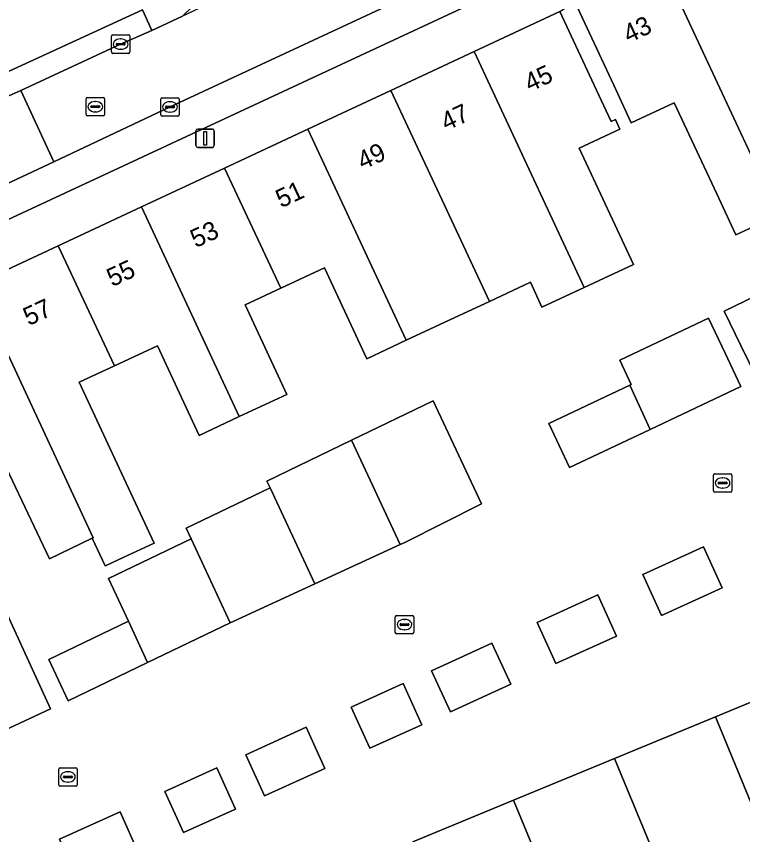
# Model space of a CAD drawing. Extents: x 160377 to 161131, y 383938 to 384853.
# Drawn here: x 160936.38 to 160975.84, y 384255.57 to 384300 of the extents above; entities that cross this region are included whole.
import ezdxf

# ---------------------------------------------------------------- set-up
doc = ezdxf.new("R2010")
doc.units = 0
for name, color, linetype in [('IMGEO_Erf', 7, 'Continuous'), ('IMGEO_Kolk', 7, 'Continuous'), ('IMGEO_Lichtmast', 7, 'Continuous'), ('IMGEO_Pand', 7, 'Continuous'), ('IMGEO_Pand_nummerreeks', 7, 'Continuous'), ('IMGEO_Parkeervlak_open', 7, 'Continuous'), ('IMGEO_Rijbaan_lokaal_open', 7, 'Continuous'), ('IMGEO_Rioolput', 7, 'Continuous'), ('IMGEO_Voetpad_open', 7, 'Continuous')]:
    doc.layers.add(name, color=color, linetype=linetype)

msp = doc.modelspace()

# ---------------------------------------------------------------- linework, layer by layer
at = {"layer": 'IMGEO_Erf'}
for points in [[(160977.82, 384289.225), (160975.474, 384288.13), (160974.433, 384290.361), (160972.128, 384295.302), (160969.791, 384294.212), (160968.838, 384296.256), (160966.725, 384300.787)], [(160965.905, 384300.254), (160968.02, 384295.724), (160968.693, 384294.281), (160968.932, 384294.393), (160969.172, 384293.879), (160966.956, 384292.844), (160969.275, 384287.873), (160969.904, 384286.524), (160967.227, 384285.275), (160964.939, 384284.208), (160964.31, 384285.556), (160962.08, 384284.515), (160960.166, 384283.622), (160957.563, 384282.407), (160955.417, 384281.406), (160953.116, 384286.338), (160950.744, 384285.231), (160948.814, 384284.331), (160951.083, 384279.468), (160948.496, 384278.261), (160946.323, 384277.247), (160944.051, 384282.116), (160941.707, 384281.022), (160939.795, 384280.13), (160942.094, 384275.202), (160943.875, 384271.384), (160942.216, 384270.624), (160941.261, 384270.186), (160941.204, 384270.16), (160940.505, 384271.658), (160938.175, 384270.543), (160935.507, 384276.191)], [(160957.916, 384255.174), (160963.398, 384257.436), (160968.88, 384259.698), (160974.361, 384261.96), (160979.843, 384264.221), (160985.325, 384266.483), (160990.807, 384268.745), (160996.288, 384271.006), (161001.754, 384273.262), (160998.037, 384282.221), (160999.769, 384282.93), (161003.468, 384273.962), (161008.835, 384276.163), (161014.202, 384278.363), (161019.568, 384280.563), (161024.935, 384282.763), (161030.301, 384284.963)], [(160935.37, 384268.61), (160938.244, 384262.391), (160933.764, 384260.312)]]:
    msp.add_lwpolyline(points, dxfattribs=at)
for points in [[(160976.62, 384280.32), (160975.748, 384282.12), (160974.844, 384283.987), (160979.357, 384286.174), (160983.784, 384288.319), (160983.492, 384288.922), (160985.685, 384289.985), (160985.205, 384290.975), (160987.614, 384292.142), (160990.22, 384286.761), (160985.579, 384284.563), (160981.165, 384282.472)], [(160966.427, 384275.502), (160965.304, 384277.89), (160969.706, 384279.963), (160969.787, 384280.001), (160969.161, 384281.33), (160973.99, 384283.604), (160974.892, 384281.7), (160975.744, 384279.891), (160970.822, 384277.572)], [(160948.197, 384267.162), (160948.003, 384267.069), (160943.514, 384264.91), (160939.195, 384262.833), (160938.147, 384265.076), (160942.467, 384267.154), (160941.386, 384269.465), (160945.878, 384271.625), (160945.606, 384272.204), (160950.164, 384274.396), (160949.99, 384274.767), (160954.593, 384276.981), (160959.032, 384279.116), (160961.651, 384273.519), (160957.484, 384271.429), (160957.237, 384271.315), (160952.596, 384269.183)], [(160974.73, 384268.96), (160971.427, 384267.458), (160970.413, 384269.688), (160973.716, 384271.19)], [(160968.981, 384266.349), (160965.692, 384264.858), (160964.681, 384267.09), (160967.97, 384268.58)], [(160963.239, 384263.739), (160959.96, 384262.233), (160958.937, 384264.459), (160962.217, 384265.965)], [(160958.404, 384261.536), (160955.592, 384260.26), (160954.579, 384262.49), (160957.391, 384263.767)], [(160953.149, 384259.166), (160949.859, 384257.665), (160948.842, 384259.894), (160952.132, 384261.395)], [(160948.291, 384256.958), (160945.47, 384255.677), (160944.457, 384257.908), (160947.278, 384259.189)], [(160943.027, 384254.563), (160939.723, 384253.08), (160938.72, 384255.315), (160942.023, 384256.798)]]:
    msp.add_lwpolyline(points, close=True, dxfattribs=at)
at = {"layer": 'IMGEO_Kolk'}
for p, q in [((160941.547, 384298.063), (160941.547, 384298.915)), ((160941.622, 384298.989), (160942.474, 384298.989)), ((160942.035, 384298.769), (160942.06, 384298.769)), ((160942.548, 384298.915), (160942.548, 384298.063)), ((160941.806, 384298.483), (160941.806, 384298.495)), ((160942.244, 384298.446), (160941.846, 384298.446)), ((160941.849, 384298.532), (160942.247, 384298.532)), ((160942.29, 384298.495), (160942.29, 384298.483)), ((160942.474, 384297.989), (160941.622, 384297.989)), ((160942.058, 384298.209), (160942.033, 384298.209)), ((160944.306, 384295.578), (160945.158, 384295.578)), ((160944.231, 384294.652), (160944.231, 384295.504)), ((160944.533, 384295.121), (160944.931, 384295.121)), ((160944.719, 384295.358), (160944.744, 384295.358)), ((160945.232, 384295.504), (160945.232, 384294.652)), ((160944.49, 384295.072), (160944.49, 384295.084)), ((160944.928, 384295.035), (160944.53, 384295.035)), ((160944.742, 384294.798), (160944.717, 384294.798)), ((160944.974, 384295.084), (160944.974, 384295.072)), ((160945.158, 384294.578), (160944.306, 384294.578)), ((160974.325, 384275.159), (160975.177, 384275.159)), ((160974.25, 384274.233), (160974.25, 384275.085)), ((160974.552, 384274.702), (160974.95, 384274.702)), ((160974.738, 384274.939), (160974.763, 384274.939)), ((160975.251, 384275.085), (160975.251, 384274.233)), ((160974.509, 384274.653), (160974.509, 384274.665)), ((160974.947, 384274.616), (160974.549, 384274.616)), ((160974.761, 384274.379), (160974.736, 384274.379)), ((160974.993, 384274.665), (160974.993, 384274.653)), ((160975.177, 384274.159), (160974.325, 384274.159)), ((160956.97, 384266.545), (160956.97, 384267.397)), ((160957.045, 384267.471), (160957.897, 384267.471)), ((160957.458, 384267.251), (160957.483, 384267.251)), ((160957.971, 384267.397), (160957.971, 384266.545)), ((160957.229, 384266.965), (160957.229, 384266.977)), ((160957.667, 384266.928), (160957.269, 384266.928)), ((160957.272, 384267.014), (160957.67, 384267.014)), ((160957.481, 384266.691), (160957.456, 384266.691)), ((160957.713, 384266.977), (160957.713, 384266.965)), ((160957.897, 384266.471), (160957.045, 384266.471)), ((160938.683, 384258.275), (160938.683, 384259.127)), ((160938.758, 384259.201), (160939.61, 384259.201)), ((160939.684, 384259.127), (160939.684, 384258.275)), ((160938.942, 384258.695), (160938.942, 384258.707)), ((160938.985, 384258.744), (160939.383, 384258.744)), ((160939.171, 384258.981), (160939.196, 384258.981)), ((160939.426, 384258.707), (160939.426, 384258.695)), ((160939.38, 384258.658), (160938.982, 384258.658)), ((160939.194, 384258.421), (160939.169, 384258.421)), ((160939.61, 384258.201), (160938.758, 384258.201))]:
    msp.add_line(p, q, dxfattribs=at)
for points in [[(160941.547, 384298.063), (160941.547, 384298.915)], [(160941.622, 384298.989), (160942.474, 384298.989)], [(160942.548, 384298.915), (160942.548, 384298.063)], [(160942.474, 384297.989), (160941.622, 384297.989)], [(160944.306, 384295.578), (160945.158, 384295.578)], [(160944.231, 384294.652), (160944.231, 384295.504)], [(160945.232, 384295.504), (160945.232, 384294.652)], [(160945.158, 384294.578), (160944.306, 384294.578)], [(160974.325, 384275.159), (160975.177, 384275.159)], [(160974.25, 384274.233), (160974.25, 384275.085)], [(160975.251, 384275.085), (160975.251, 384274.233)], [(160975.177, 384274.159), (160974.325, 384274.159)], [(160956.97, 384266.545), (160956.97, 384267.397)], [(160957.045, 384267.471), (160957.897, 384267.471)], [(160957.971, 384267.397), (160957.971, 384266.545)], [(160957.897, 384266.471), (160957.045, 384266.471)], [(160938.683, 384258.275), (160938.683, 384259.127)], [(160938.758, 384259.201), (160939.61, 384259.201)], [(160939.684, 384259.127), (160939.684, 384258.275)], [(160939.61, 384258.201), (160938.758, 384258.201)]]:
    msp.add_lwpolyline(points, dxfattribs=at)
for centre, radius, start, end in [((160941.624, 384298.913), 0.0765, 91.552, 178.448), ((160941.624, 384298.913), 0.0765, 91.552, 178.448), ((160942.472, 384298.913), 0.0765, 1.552, 88.448), ((160942.472, 384298.913), 0.0765, 1.552, 88.448), ((160941.846, 384298.492), 0.0403, 85.8775, 175.7526), ((160941.843, 384298.482), 0.0366, 178.938, 274.7102), ((160942.247, 384298.489), 0.043, 264.8664, 352.4533), ((160942.251, 384298.494), 0.0386, 1.7309, 96.639), ((160941.624, 384298.065), 0.0765, 181.552, 268.448), ((160941.624, 384298.065), 0.0765, 181.552, 268.448), ((160942.472, 384298.065), 0.0765, 271.552, 358.448), ((160942.472, 384298.065), 0.0765, 271.552, 358.448), ((160944.308, 384295.502), 0.0765, 91.552, 178.448), ((160944.308, 384295.502), 0.0765, 91.552, 178.448), ((160945.156, 384295.502), 0.0765, 1.552, 88.448), ((160945.156, 384295.502), 0.0765, 1.552, 88.448), ((160944.53, 384295.081), 0.0403, 85.8775, 175.7526), ((160944.935, 384295.083), 0.0386, 1.7309, 96.639), ((160944.527, 384295.071), 0.0366, 178.938, 274.7102), ((160944.931, 384295.078), 0.043, 264.8664, 352.4533), ((160944.308, 384294.654), 0.0765, 181.552, 268.448), ((160944.308, 384294.654), 0.0765, 181.552, 268.448), ((160945.156, 384294.654), 0.0765, 271.552, 358.448), ((160945.156, 384294.654), 0.0765, 271.552, 358.448), ((160974.327, 384275.083), 0.0765, 91.552, 178.448), ((160974.327, 384275.083), 0.0765, 91.552, 178.448), ((160975.175, 384275.083), 0.0765, 1.552, 88.448), ((160975.175, 384275.083), 0.0765, 1.552, 88.448), ((160974.549, 384274.662), 0.0403, 85.8775, 175.7526), ((160974.954, 384274.664), 0.0386, 1.7309, 96.639), ((160974.327, 384274.235), 0.0765, 181.552, 268.448), ((160974.327, 384274.235), 0.0765, 181.552, 268.448), ((160974.546, 384274.652), 0.0366, 178.938, 274.7102), ((160974.95, 384274.659), 0.043, 264.8664, 352.4533), ((160975.175, 384274.235), 0.0765, 271.552, 358.448), ((160975.175, 384274.235), 0.0765, 271.552, 358.448), ((160957.047, 384267.395), 0.0765, 91.552, 178.448), ((160957.047, 384267.395), 0.0765, 91.552, 178.448), ((160957.895, 384267.395), 0.0765, 1.552, 88.448), ((160957.895, 384267.395), 0.0765, 1.552, 88.448), ((160957.269, 384266.974), 0.0403, 85.8775, 175.7526), ((160957.266, 384266.964), 0.0366, 178.938, 274.7102), ((160957.67, 384266.971), 0.043, 264.8664, 352.4533), ((160957.674, 384266.976), 0.0386, 1.7309, 96.639), ((160957.047, 384266.547), 0.0765, 181.552, 268.448), ((160957.047, 384266.547), 0.0765, 181.552, 268.448), ((160957.895, 384266.547), 0.0765, 271.552, 358.448), ((160957.895, 384266.547), 0.0765, 271.552, 358.448), ((160938.76, 384259.125), 0.0765, 91.552, 178.448), ((160938.76, 384259.125), 0.0765, 91.552, 178.448), ((160939.608, 384259.125), 0.0765, 1.552, 88.448), ((160939.608, 384259.125), 0.0765, 1.552, 88.448), ((160938.982, 384258.704), 0.0403, 85.8775, 175.7526), ((160938.979, 384258.694), 0.0366, 178.938, 274.7102), ((160939.383, 384258.701), 0.043, 264.8664, 352.4533), ((160939.387, 384258.706), 0.0386, 1.7309, 96.639), ((160938.76, 384258.277), 0.0765, 181.552, 268.448), ((160938.76, 384258.277), 0.0765, 181.552, 268.448), ((160939.608, 384258.277), 0.0765, 271.552, 358.448), ((160939.608, 384258.277), 0.0765, 271.552, 358.448)]:
    msp.add_arc(centre, radius, start, end, dxfattribs=at)
for centre, major_axis, ratio, start_param, end_param in [((160942.034, 384298.489), (-0.387, 0.002), 0.722429, 4.712389, 7.853982), ((160942.059, 384298.489), (-0.39, 0.002), 0.717154, 1.570796, 4.712389), ((160944.718, 384295.078), (-0.387, 0.002), 0.722429, 4.712389, 7.853982), ((160944.743, 384295.078), (-0.39, 0.002), 0.717154, 1.570796, 4.712389), ((160974.737, 384274.659), (-0.387, 0.002), 0.722429, 4.712389, 7.853982), ((160974.762, 384274.659), (-0.39, 0.002), 0.717154, 1.570796, 4.712389), ((160957.457, 384266.971), (-0.387, 0.002), 0.722429, 4.712389, 7.853982), ((160957.482, 384266.971), (-0.39, 0.002), 0.717154, 1.570796, 4.712389), ((160939.17, 384258.701), (-0.387, 0.002), 0.722429, 4.712389, 7.853982), ((160939.195, 384258.701), (-0.39, 0.002), 0.717154, 1.570796, 4.712389)]:
    msp.add_ellipse(centre, major_axis=major_axis, ratio=ratio, start_param=start_param, end_param=end_param, dxfattribs=at)
at = {"layer": 'IMGEO_Lichtmast'}
for p, q in [((160946.241, 384293.878), (160947.031, 384293.878)), ((160947.031, 384293.878), (160946.241, 384293.878)), ((160946.141, 384292.978), (160946.141, 384293.778)), ((160946.141, 384293.778), (160946.141, 384292.978)), ((160947.131, 384293.778), (160947.131, 384292.978)), ((160947.131, 384292.978), (160947.131, 384293.778)), ((160947.031, 384292.878), (160946.241, 384292.878)), ((160946.241, 384292.878), (160947.031, 384292.878))]:
    msp.add_line(p, q, dxfattribs=at)
msp.add_lwpolyline([(160946.561, 384293.753), (160946.711, 384293.753), (160946.711, 384293.003), (160946.561, 384293.003), (160946.561, 384293.753)], dxfattribs=at)
for centre, start, end in [((160946.241, 384293.778), 90, 180), ((160946.241, 384293.778), 90, 180), ((160947.031, 384293.778), 0, 90), ((160947.031, 384293.778), 360, 90), ((160946.241, 384292.978), 180, 270), ((160946.241, 384292.978), 180, 270), ((160947.031, 384292.978), 270, 0), ((160947.031, 384292.978), 270, 0)]:
    msp.add_arc(centre, 0.1, start, end, dxfattribs=at)
at = {"layer": 'IMGEO_Pand'}
for points in [[(160976.778, 384291.455), (160979.308, 384292.635), (160976.958, 384297.67), (160978.966, 384298.607), (160975.936, 384305.09), (160971.397, 384302.97)], [(160971.397, 384302.97), (160966.725, 384300.787), (160968.838, 384296.256), (160969.791, 384294.212), (160972.128, 384295.302), (160974.433, 384290.361), (160975.474, 384288.13), (160977.82, 384289.225), (160976.778, 384291.455)], [(160961.251, 384298.083), (160967.227, 384285.275), (160969.904, 384286.524), (160969.275, 384287.873), (160966.956, 384292.844), (160969.172, 384293.879), (160968.932, 384294.393), (160968.693, 384294.281), (160968.02, 384295.724), (160965.905, 384300.254)], [(160956.733, 384295.975), (160959.768, 384289.469), (160962.08, 384284.515), (160964.31, 384285.556), (160964.939, 384284.208), (160967.227, 384285.275), (160961.251, 384298.083)], [(160959.768, 384289.469), (160956.733, 384295.975), (160952.216, 384293.867), (160957.563, 384282.407), (160960.166, 384283.622), (160962.08, 384284.515)], [(160950.744, 384285.231), (160953.116, 384286.338), (160955.417, 384281.406), (160957.563, 384282.407), (160952.216, 384293.867), (160947.698, 384291.759)], [(160950.744, 384285.231), (160947.698, 384291.759), (160943.181, 384289.652), (160948.496, 384278.261), (160951.083, 384279.468), (160948.814, 384284.331)], [(160938.663, 384287.544), (160941.707, 384281.022), (160944.051, 384282.116), (160946.323, 384277.247), (160948.496, 384278.261), (160943.181, 384289.652)], [(160939.795, 384280.13), (160941.707, 384281.022), (160938.663, 384287.544), (160934.146, 384285.437), (160939.488, 384273.986), (160940.562, 384271.685), (160940.505, 384271.658), (160941.204, 384270.16), (160941.261, 384270.186), (160942.216, 384270.624), (160943.875, 384271.384), (160942.094, 384275.202)], [(160979.357, 384286.174), (160974.844, 384283.987), (160975.748, 384282.12), (160976.62, 384280.32), (160981.165, 384282.472)], [(160934.146, 384285.437), (160929.631, 384283.33), (160932.675, 384276.805), (160934.755, 384277.783), (160935.507, 384276.191), (160938.175, 384270.543), (160940.505, 384271.658), (160940.562, 384271.685), (160939.488, 384273.986)], [(160969.706, 384279.963), (160970.822, 384277.572), (160975.744, 384279.891), (160974.892, 384281.7), (160973.99, 384283.604), (160969.161, 384281.33), (160969.787, 384280.001)], [(160969.706, 384279.963), (160965.304, 384277.89), (160966.427, 384275.502), (160970.822, 384277.572)], [(160957.237, 384271.315), (160957.484, 384271.429), (160961.651, 384273.519), (160959.032, 384279.116), (160954.593, 384276.981)], [(160950.164, 384274.396), (160952.596, 384269.183), (160957.237, 384271.315), (160954.593, 384276.981), (160949.99, 384274.767)], [(160945.878, 384271.625), (160948.003, 384267.069), (160948.197, 384267.162), (160952.596, 384269.183), (160950.164, 384274.396), (160945.606, 384272.204)], [(160945.878, 384271.625), (160941.386, 384269.465), (160942.467, 384267.154), (160943.514, 384264.91), (160948.003, 384267.069)], [(160970.413, 384269.688), (160971.427, 384267.458), (160974.73, 384268.96), (160973.716, 384271.19)], [(160935.37, 384268.61), (160933.078, 384267.558), (160931.919, 384270.084), (160929.683, 384269.058), (160930.027, 384268.32), (160932.42, 384263.192), (160933.764, 384260.312), (160938.244, 384262.391)], [(160967.97, 384268.58), (160964.681, 384267.09), (160965.692, 384264.858), (160968.981, 384266.349)], [(160943.514, 384264.91), (160942.467, 384267.154), (160938.147, 384265.076), (160939.195, 384262.833)], [(160962.217, 384265.965), (160958.937, 384264.459), (160959.96, 384262.233), (160963.239, 384263.739)], [(160979.843, 384264.221), (160974.361, 384261.96), (160978.774, 384251.3), (160984.253, 384253.568)], [(160957.391, 384263.767), (160954.579, 384262.49), (160955.592, 384260.26), (160958.404, 384261.536)], [(160968.88, 384259.698), (160973.294, 384249.032), (160978.774, 384251.3), (160974.361, 384261.96)], [(160952.132, 384261.395), (160948.842, 384259.894), (160949.859, 384257.665), (160953.149, 384259.166)], [(160967.815, 384246.764), (160973.294, 384249.032), (160968.88, 384259.698), (160963.398, 384257.436)], [(160947.278, 384259.189), (160944.457, 384257.908), (160945.47, 384255.677), (160948.291, 384256.958)], [(160967.815, 384246.764), (160963.398, 384257.436), (160957.916, 384255.174), (160962.336, 384244.496)], [(160942.023, 384256.798), (160938.72, 384255.315), (160939.723, 384253.08), (160943.027, 384254.563)]]:
    msp.add_lwpolyline(points, close=True, dxfattribs=at)
at = {"layer": 'IMGEO_Parkeervlak_open'}
for points in [[(161021.201, 384330.613), (161016.858, 384328.577), (161000, 384320.783), (160999.805, 384320.693), (160982.125, 384312.545), (160962.657, 384303.421), (160944.731, 384295.078), (160938.42, 384292.1), (160934.073, 384290.066), (160924.226, 384285.455), (160909.9, 384278.778), (160893.88, 384271.334), (160891.151, 384270.07)], [(160894.523, 384269.636), (160934.837, 384288.458), (161000, 384318.788), (161019.512, 384327.87)]]:
    msp.add_lwpolyline(points, dxfattribs=at)
at = {"layer": 'IMGEO_Rijbaan_lokaal_open'}
msp.add_lwpolyline([(160981.363, 384316.827), (160975.614, 384314.162), (160971.999, 384312.472), (160960.781, 384307.221), (160945.401, 384300.015), (160943.738, 384299.236), (160942.048, 384298.488), (160936.625, 384295.974), (160938.42, 384292.1), (160944.731, 384295.078), (160962.657, 384303.421), (160982.125, 384312.545)], dxfattribs=at)
msp.add_lwpolyline([(160938.42, 384292.1), (160936.625, 384295.974), (160935.814, 384295.602), (160933.76, 384294.676), (160932.212, 384293.952), (160934.073, 384290.066)], close=True, dxfattribs=at)
at = {"layer": 'IMGEO_Rioolput'}
for p, q in [((160940.248, 384295.591), (160941.1, 384295.591)), ((160940.173, 384294.665), (160940.173, 384295.517)), ((160940.475, 384295.134), (160940.873, 384295.134)), ((160940.661, 384295.371), (160940.686, 384295.371)), ((160941.174, 384295.517), (160941.174, 384294.665)), ((160940.432, 384295.085), (160940.432, 384295.097)), ((160940.87, 384295.048), (160940.472, 384295.048)), ((160940.684, 384294.811), (160940.659, 384294.811)), ((160940.916, 384295.097), (160940.916, 384295.085)), ((160941.1, 384294.591), (160940.248, 384294.591))]:
    msp.add_line(p, q, dxfattribs=at)
for points in [[(160940.248, 384295.591), (160941.1, 384295.591)], [(160940.173, 384294.665), (160940.173, 384295.517)], [(160941.174, 384295.517), (160941.174, 384294.665)], [(160941.1, 384294.591), (160940.248, 384294.591)]]:
    msp.add_lwpolyline(points, dxfattribs=at)
for centre, radius, start, end in [((160940.25, 384295.515), 0.0765, 91.552, 178.448), ((160940.25, 384295.515), 0.0765, 91.552, 178.448), ((160941.098, 384295.515), 0.0765, 1.552, 88.448), ((160941.098, 384295.515), 0.0765, 1.552, 88.448), ((160940.472, 384295.094), 0.0403, 85.8775, 175.7526), ((160940.877, 384295.096), 0.0386, 1.7309, 96.639), ((160940.469, 384295.084), 0.0366, 178.938, 274.7102), ((160940.873, 384295.091), 0.043, 264.8664, 352.4533), ((160940.25, 384294.667), 0.0765, 181.552, 268.448), ((160940.25, 384294.667), 0.0765, 181.552, 268.448), ((160941.098, 384294.667), 0.0765, 271.552, 358.448), ((160941.098, 384294.667), 0.0765, 271.552, 358.448)]:
    msp.add_arc(centre, radius, start, end, dxfattribs=at)
for centre, major_axis, ratio, start_param, end_param in [((160940.66, 384295.091), (-0.387, 0.002), 0.722429, 4.712389, 7.853982), ((160940.685, 384295.091), (-0.39, 0.002), 0.717154, 1.570796, 4.712389)]:
    msp.add_ellipse(centre, major_axis=major_axis, ratio=ratio, start_param=start_param, end_param=end_param, dxfattribs=at)
at = {"layer": 'IMGEO_Voetpad_open'}
for points in [[(160943.181, 384289.652), (160947.698, 384291.759), (160952.216, 384293.867), (160956.733, 384295.975), (160961.251, 384298.083), (160965.905, 384300.254), (160966.725, 384300.787), (160971.397, 384302.97), (160975.936, 384305.09), (160980.476, 384307.211), (160985.015, 384309.331), (160989.554, 384311.452), (160994.093, 384313.573), (160998.632, 384315.693), (161000, 384316.332), (161003.172, 384317.814), (161007.708, 384319.933), (161008.625, 384320.362), (161013.511, 384322.645), (161014.222, 384322.967), (161019.5, 384325.464), (161024.781, 384327.963), (161025.652, 384328.24), (161031.487, 384331.117)], [(161019.512, 384327.87), (161000, 384318.788), (160934.837, 384288.458), (160894.523, 384269.636)], [(160933.76, 384294.676), (160935.814, 384295.602), (160935.306, 384296.711), (160943.233, 384300.347), (160943.738, 384299.236), (160945.401, 384300.015), (160945.91, 384300.504), (160946.707, 384302.362)], [(160859.99, 384255.376), (160858.161, 384254.492), (160859.514, 384250.759), (160871.93, 384256.552), (160874.307, 384257.638), (160880.361, 384260.462), (160879.686, 384261.908), (160885.248, 384264.503), (160890.808, 384267.097), (160891.546, 384265.572), (160892.455, 384265.985), (160897.106, 384268.155), (160901.623, 384270.262), (160906.139, 384272.369), (160910.656, 384274.477), (160915.172, 384276.584), (160919.689, 384278.691), (160924.206, 384280.799), (160928.725, 384282.907), (160929.631, 384283.33), (160934.146, 384285.437), (160938.663, 384287.544), (160943.181, 384289.652)]]:
    msp.add_lwpolyline(points, dxfattribs=at)
msp.add_lwpolyline([(160943.738, 384299.236), (160943.233, 384300.347), (160935.306, 384296.711), (160935.814, 384295.602), (160936.625, 384295.974), (160942.048, 384298.488)], close=True, dxfattribs=at)

# ---------------------------------------------------------------- texts
at = {"layer": 'IMGEO_Pand_nummerreeks'}
for s, rotation, p in [('43', 25.044, (160969.645, 384298.529)), ('45', 25.012, (160964.275, 384295.875)), ('47', 25.012, (160959.738, 384293.758)), ('49', 25.0096, (160955.2, 384291.641)), ('51', 25.012, (160950.767, 384289.571)), ('53', 25.012, (160946.127, 384287.407)), ('55', 25.012, (160941.59, 384285.291)), ('57', 25.0096, (160937.052, 384283.174))]:
    msp.add_text(s, height=1, rotation=rotation, dxfattribs=at).set_placement(p)

doc.saveas('drawing.dxf')
